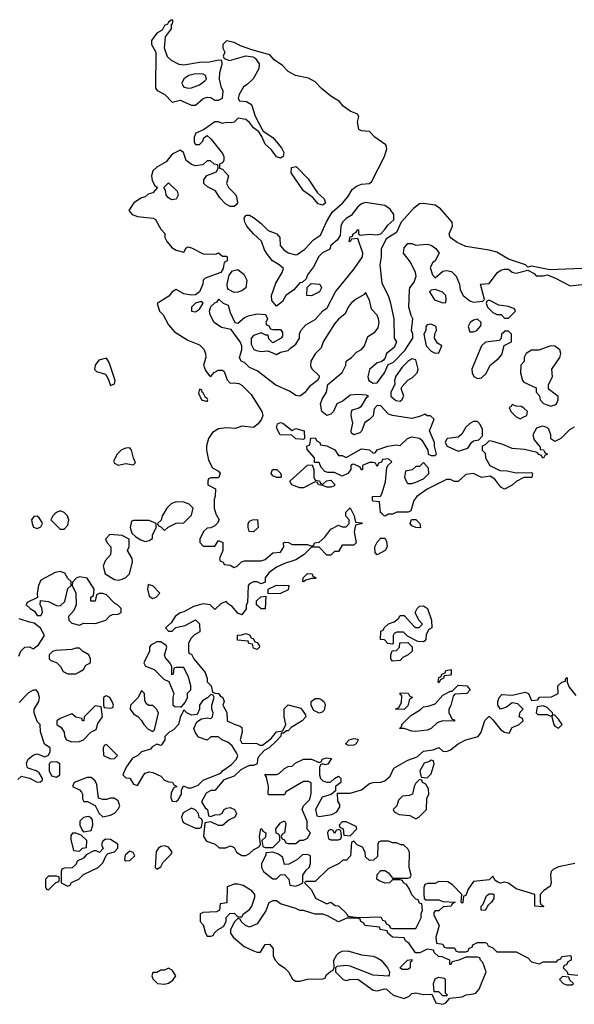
# Model space of a CAD drawing. Header units: inches. Extents: x 2701323 to 2964515, y 494916 to 722124.
# Tile 403 of 656: x 2903160 to 2906031, y 507462 to 512558. Entities that reach past the tile are written whole.
import ezdxf

# ---------------------------------------------------------------- set-up
doc = ezdxf.new("R2010")
doc.units = ezdxf.units.IN
doc.header["$MEASUREMENT"] = 0
doc.layers.add('C9500', color=7, linetype='Continuous')
doc.layers.add('C9501', color=7, linetype='Continuous')

msp = doc.modelspace()

# ---------------------------------------------------------------- linework, layer by layer
at = {"layer": 'C9500', "color": 2, "elevation": 2}
for points in [[(2903250, 509988), (2903232.7, 509987.3), (2903222, 509970), (2903224.7, 509950), (2903232, 509932), (2903250, 509924.7), (2903270, 509934), (2903278, 509950), (2903276.4, 509956.4), (2903260.4, 509980.4)], [(2903830, 509966), (2903750, 509966), (2903738, 509962), (2903732, 509930), (2903741, 509901), (2903761, 509881), (2903786.8, 509866.8), (2903810, 509858), (2903830, 509862), (2903847.3, 509872.7), (2903848, 509890), (2903866, 509930), (2903866, 509950)], [(2904370, 509908), (2904348.7, 509908.7), (2904342, 509930), (2904342, 509950), (2904350, 509962), (2904366, 509970), (2904391.2, 509971.2), (2904394, 509930)], [(2905230, 509928.7), (2905210, 509929), (2905190, 509938), (2905182, 509950), (2905188.7, 509971.3), (2905210, 509972), (2905231.2, 509951.2), (2905234, 509930)], [(2903626.8, 509893.2), (2903604.7, 509870), (2903612, 509850), (2903632, 509830), (2903632, 509810), (2903630.9, 509789.1), (2903602, 509758), (2903592, 509730), (2903602, 509690), (2903650, 509661), (2903670, 509658), (2903690, 509662), (2903710, 509671.3), (2903728.7, 509690), (2903744, 509750), (2903742, 509770), (2903718, 509810), (2903726, 509830), (2903726, 509870), (2903690, 509888)], [(2905010, 509788), (2905000.4, 509800.4), (2904998, 509830), (2905010, 509854), (2905030, 509874), (2905050, 509874), (2905059.6, 509859.6), (2905062, 509830), (2905052, 509810)], [(2903370, 509702), (2903343.6, 509696.4), (2903270, 509658), (2903258, 509630), (2903251.3, 509590), (2903252.7, 509567.3), (2903198, 509542), (2903194, 509530), (2903214, 509510), (2903236.9, 509496.9), (2903250, 509474), (2903270, 509474), (2903278, 509490), (2903274.6, 509514.6), (2903266, 509530), (2903267.3, 509552.7), (2903310, 509546), (2903350, 509526), (2903370, 509524.7), (2903393.6, 509546.4), (2903410, 509614), (2903426, 509630), (2903426, 509650), (2903410, 509666), (2903393.6, 509693.6)], [(2903470, 509675.3), (2903451.6, 509668.4), (2903432.7, 509647.3), (2903432, 509630), (2903451.3, 509590), (2903452, 509530), (2903439.8, 509500.2), (2903412, 509470), (2903414, 509450), (2903430, 509434), (2903470, 509424.7), (2903490, 509434), (2903552.7, 509432.7), (2903606, 509450), (2903627.3, 509472.7), (2903640.4, 509479.6), (2903670, 509482), (2903686, 509490), (2903686, 509510), (2903666, 509530), (2903650, 509538), (2903610, 509582), (2903590, 509588.7), (2903572, 509588), (2903558, 509582), (2903551.2, 509548.8), (2903528.7, 509548.7), (2903528, 509570), (2903542, 509578), (2903546, 509610), (2903510, 509668)], [(2904630, 509648.7), (2904626, 509650), (2904628, 509670), (2904650, 509692), (2904674, 509690), (2904678, 509678), (2904694, 509670), (2904690, 509666), (2904670, 509666), (2904642, 509658)], [(2903825.4, 509634.6), (2903822, 509610), (2903830, 509574), (2903850, 509562), (2903866, 509570), (2903886, 509590), (2903850, 509628)], [(2904446, 509586), (2904446, 509610), (2904488.8, 509631.2), (2904554, 509630), (2904550, 509608), (2904510, 509588.7)], [(2904410, 509508), (2904386, 509530), (2904386, 509550), (2904408.4, 509571.6), (2904434, 509574), (2904430, 509508.7)], [(2905250, 509338), (2905220.4, 509340.4), (2905167.3, 509367.3), (2905147.3, 509387.3), (2905112.7, 509387.3), (2905098, 509382), (2905094, 509370), (2905094, 509330), (2905090, 509326), (2905066, 509330), (2905048, 509348), (2905028, 509350), (2905030, 509394), (2905042, 509398), (2905046, 509410), (2905069.1, 509430.9), (2905098, 509442), (2905120.4, 509459.6), (2905130, 509474), (2905150, 509474), (2905199.6, 509419.6), (2905210, 509412), (2905227.3, 509412.7), (2905246, 509430), (2905226, 509450), (2905208, 509490), (2905218, 509510), (2905230, 509522), (2905250, 509524.7), (2905271.3, 509510), (2905292, 509450), (2905294, 509410), (2905278, 509402), (2905263.6, 509376.4), (2905262, 509350), (2905256.9, 509343.1)], [(2904390, 509298), (2904370, 509306), (2904366, 509326), (2904346, 509330), (2904342, 509342), (2904287.3, 509347.3), (2904287.3, 509372.7), (2904310, 509374), (2904330, 509382), (2904350, 509374), (2904358, 509358), (2904370, 509354), (2904378, 509338), (2904390, 509334), (2904399.6, 509319.6), (2904402, 509310)], [(2903470, 509306), (2903450, 509306), (2903430, 509298), (2903346.4, 509293.6), (2903330, 509288), (2903312, 509270), (2903312, 509250), (2903321, 509241), (2903351, 509231), (2903372, 509210), (2903384.7, 509184.7), (2903410, 509172), (2903450, 509172), (2903470, 509182), (2903490, 509194), (2903503.1, 509216.9), (2903526, 509230), (2903526, 509250), (2903518, 509270), (2903486, 509290)], [(2903890, 509338), (2903870, 509338), (2903839.6, 509320.4), (2903832, 509310), (2903832, 509290), (2903802, 509230), (2903811.6, 509211.6), (2903855.3, 509195.3), (2903905.4, 509145.4), (2903932.7, 509132.7), (2903958, 509070), (2903952, 509050), (2903952.7, 509012.7), (2903963.6, 509003.6), (2903990, 509002), (2903998, 509002), (2904016.4, 509023.6), (2904028, 509050), (2904028.4, 509071.6), (2904046, 509090), (2904046, 509110), (2904034.6, 509154.6), (2904010, 509206), (2903970, 509206), (2903958, 509202), (2903954, 509170), (2903947.3, 509167.3), (2903948, 509210), (2903938, 509230), (2903914.6, 509254.6), (2903908.8, 509268.8), (2903922, 509310), (2903919, 509319)], [(2905090, 509238), (2905082, 509250), (2905082, 509270), (2905088.7, 509291.3), (2905110, 509294), (2905126, 509310), (2905127.3, 509332.7), (2905170, 509334), (2905192, 509312), (2905191.3, 509290), (2905171.3, 509270), (2905142.8, 509257.2), (2905130, 509242)], [(2905330, 509126), (2905326, 509130), (2905330, 509154), (2905342, 509158), (2905346, 509170), (2905362, 509178), (2905366, 509190), (2905394, 509194), (2905394, 509170), (2905390, 509166), (2905358, 509162), (2905354, 509150), (2905338, 509142)], [(2905410, 508928), (2905350, 508929), (2905335.3, 508924.7), (2905321, 508919), (2905290, 508889), (2905270, 508881.2), (2905210, 508874), (2905190, 508875.3), (2905150, 508888.7), (2905126, 508890), (2905138, 508902), (2905138, 508910), (2905184, 508956), (2905233.6, 508986.4), (2905250, 509002), (2905274.6, 509005.4), (2905310, 509018), (2905350, 509062), (2905390, 509082), (2905398, 509082), (2905430, 509114), (2905474, 509110), (2905492, 509090), (2905474, 509070), (2905412.7, 509067.3), (2905403.6, 509056.4), (2905391.3, 509008.7), (2905382, 508990), (2905382, 508970), (2905398, 508938), (2905410, 508934)], [(2903610, 509058), (2903603.6, 509056.4), (2903594, 509050), (2903594, 509010), (2903598, 508998), (2903630, 508994), (2903642, 508998), (2903646, 509010), (2903638, 509030), (2903626, 509050)], [(2904150, 509066), (2904132, 509048), (2904106.8, 509033.2), (2904091.3, 509010), (2904091.2, 508988.8), (2904078, 508962), (2904050, 508958), (2904026, 508970), (2904010, 508986), (2903990, 508946), (2903982, 508910), (2903956.9, 508883.1), (2903931.6, 508868.4), (2903912, 508848), (2903911.3, 508830), (2903894.8, 508805.2), (2903890, 508802), (2903870, 508808), (2903845.4, 508794.6), (2903838, 508782), (2903791.2, 508768.8), (2903772, 508750), (2903744.7, 508735.3), (2903711.3, 508690), (2903694, 508650), (2903710, 508634), (2903730, 508632), (2903750, 508602), (2903770, 508594), (2903802, 508650), (2903810, 508658), (2903830, 508664.7), (2903850, 508661), (2903890, 508642), (2903910, 508622), (2903932.7, 508612.7), (2903951.6, 508611.6), (2903958, 508598), (2903974, 508590), (2903958, 508582), (2903943.6, 508556.4), (2903942, 508530), (2903950, 508514), (2903970, 508512), (2903980.4, 508519.6), (2903998, 508550), (2903998, 508570), (2904008, 508592), (2904030, 508582), (2904050, 508582), (2904083.1, 508596.9), (2904110, 508622), (2904202, 508658), (2904209.3, 508670.7), (2904256, 508704), (2904282, 508730), (2904288.7, 508750), (2904283.1, 508763.1), (2904260.4, 508800.4), (2904238, 508818), (2904206, 508830), (2904190, 508846), (2904150, 508846), (2904130, 508828.7), (2904085.2, 508845.2), (2904068.7, 508870), (2904062, 508890), (2904076.4, 508923.6), (2904100.4, 508939.6), (2904130, 508944.7), (2904150, 508942), (2904158, 508950), (2904162, 508970), (2904155.3, 508990), (2904155.3, 509010), (2904166, 509050), (2904162, 509062)], [(2903790, 509086), (2903774, 509050), (2903734, 509010), (2903732, 508990), (2903750, 508964.7), (2903771.3, 508951.3), (2903791.2, 508931.2), (2903802, 508910), (2903825.4, 508885.4), (2903850, 508874), (2903858, 508882), (2903878, 508970), (2903868, 508990), (2903850, 509008), (2903828.8, 509008.8), (2903816.4, 509016.4), (2903807.3, 509032.7), (2903806, 509070)], [(2904710, 508969.2), (2904682, 508982), (2904668.4, 509008.4), (2904668.7, 509030), (2904690, 509044.7), (2904710, 509044.7), (2904719.8, 509039.8), (2904734, 509030), (2904739.6, 509019.6), (2904742, 509010), (2904735.3, 508984.7), (2904725.4, 508974.6)], [(2905150, 508988), (2905106, 508990), (2905122, 508998), (2905136.4, 509023.6), (2905138, 509058), (2905130, 509066), (2905130, 509074), (2905171.6, 509071.6), (2905178, 509058), (2905194, 509050), (2905178, 509042), (2905170, 509006)], [(2903550, 509006), (2903494, 508950), (2903491.6, 508928.4), (2903486, 508930), (2903482, 508942), (2903450, 508948), (2903430, 508966), (2903370, 508942), (2903352, 508930), (2903352, 508910), (2903374.8, 508894.8), (2903390.9, 508870.9), (2903392, 508850), (2903402, 508830), (2903430, 508821), (2903470, 508822.8), (2903490, 508831.3), (2903528.7, 508871.3), (2903555.3, 508884.7), (2903564, 508916), (2903588, 508950), (2903582, 509002)], [(2905870, 509006), (2905838, 509002), (2905834, 508970), (2905842, 508962), (2905890, 508962), (2905910, 508954), (2905918, 508958), (2905914, 508950), (2905924.7, 508910), (2905930, 508902), (2905950, 508892), (2905968, 508910), (2905950, 508938), (2905930, 508958), (2905920.4, 508960.4), (2905918, 508970), (2905890, 508998)], [(2904862, 508802), (2904846, 508810), (2904866, 508830), (2904890, 508838), (2904910, 508834), (2904912, 508830), (2904902, 508810), (2904890, 508804)], [(2903610, 508806), (2903598, 508802), (2903592.7, 508787.3), (2903594, 508750), (2903630, 508732), (2903650, 508734), (2903666, 508750)], [(2903323.6, 508716.4), (2903312.7, 508707.3), (2903312, 508670), (2903324.7, 508644.7), (2903350, 508638), (2903368, 508650), (2903367.3, 508707.3), (2903354.6, 508714.6)], [(2905290, 508726), (2905282, 508718), (2905254, 508710), (2905232, 508670), (2905238, 508638), (2905270, 508634), (2905290, 508654), (2905306, 508706), (2905302, 508722)], [(2903530, 508635.3), (2903510, 508635.3), (2903442, 508610), (2903434, 508590), (2903470, 508572), (2903479.8, 508559.8), (2903484.7, 508550), (2903485.4, 508525.4), (2903492, 508512), (2903511.2, 508511.2), (2903551.3, 508491.3), (2903572, 508450), (2903590, 508432), (2903630, 508441), (2903650, 508451.3), (2903670, 508472), (2903679, 508490), (2903670, 508515.3), (2903648.8, 508528.8), (2903630, 508529), (2903610, 508522), (2903590, 508522), (2903568.7, 508528.7), (2903559.3, 508599.3), (2903550, 508618)], [(2905230, 508626), (2905210, 508606), (2905202, 508590), (2905194, 508550), (2905176.9, 508543.1), (2905141, 508539), (2905121, 508519), (2905111.6, 508488.4), (2905094, 508470), (2905098, 508458), (2905123.6, 508443.6), (2905179.6, 508439.6), (2905210, 508422), (2905226, 508430), (2905266, 508470), (2905267.3, 508527.3), (2905278, 508550), (2905276.4, 508576.4), (2905262, 508602), (2905246, 508610), (2905242, 508622)], [(2903514.6, 508434.6), (2903490, 508428.7), (2903471.3, 508410), (2903472, 508390), (2903483.6, 508363.6), (2903490, 508354), (2903530, 508362), (2903538, 508390), (2903536.4, 508416.4), (2903528.4, 508428.4)], [(2904050, 508478), (2904007.1, 508452.9), (2903998, 508430), (2904002, 508410), (2904010, 508402), (2904070, 508374), (2904090, 508374), (2904102, 508378), (2904106, 508410), (2904102, 508422), (2904088.4, 508428.4), (2904086, 508450), (2904068.4, 508468.4)], [(2904850, 508406), (2904830, 508406), (2904814, 508390), (2904818, 508378), (2904834, 508370), (2904838, 508338), (2904870, 508334), (2904906, 508370), (2904902, 508382)], [(2903450, 508348), (2903432.7, 508347.3), (2903424.7, 508335.3), (2903425.4, 508314.6), (2903438, 508258), (2903470, 508254), (2903486, 508270), (2903506, 508274), (2903508, 508310), (2903478, 508338)], [(2904810, 508366), (2904798, 508362), (2904790, 508346), (2904782, 508362), (2904770, 508366), (2904758, 508362), (2904754, 508350), (2904758, 508318), (2904770, 508314), (2904810, 508314), (2904822, 508318), (2904826, 508330), (2904822, 508362)], [(2903603.6, 508316.4), (2903590, 508306), (2903585.4, 508294.6), (2903584.7, 508284.7), (2903592, 508268), (2903572.7, 508247.3), (2903556.4, 508256.4), (2903543.6, 508256.4), (2903504.7, 508235.3), (2903490, 508218), (2903458, 508202), (2903452.7, 508187.3), (2903431.6, 508168.4), (2903392.7, 508167.3), (2903378, 508162), (2903374, 508150), (2903374, 508090), (2903410, 508074), (2903422, 508078), (2903428.4, 508091.6), (2903466, 508110), (2903490, 508134), (2903566, 508170), (2903590, 508194), (2903607.3, 508232.7), (2903618, 508242), (2903650, 508252), (2903668, 508270), (2903668, 508290), (2903630, 508315.3)], [(2903910, 508282), (2903890, 508279), (2903878, 508270), (2903867.1, 508252.9), (2903862, 508170), (2903870, 508162), (2903890, 508174), (2903903.1, 508196.9), (2903943.1, 508236.9), (2903948.7, 508250), (2903930, 508275.3)], [(2905070, 508306), (2905030, 508306), (2905018, 508302), (2905014, 508290), (2905012.7, 508227.3), (2904991.6, 508208.4), (2904970, 508206), (2904950, 508226), (2904948, 508250), (2904934.6, 508274.6), (2904907.3, 508287.3), (2904890, 508306), (2904878, 508302), (2904872, 508230), (2904851.2, 508208.8), (2904832.7, 508207.3), (2904814, 508190), (2904756, 508164), (2904690, 508098), (2904642, 508098), (2904634, 508090), (2904670, 508054), (2904691.6, 508011.6), (2904750, 507982), (2904771.2, 507991.2), (2904792.7, 507972.7), (2904810, 507972), (2904854, 507930), (2904858, 507918), (2904911.6, 507911.6), (2905030, 507914), (2905038, 507898), (2905050, 507894), (2905058, 507878), (2905074, 507870), (2905078, 507858), (2905090, 507854), (2905210, 507854), (2905238, 507910), (2905238, 507930), (2905246, 507950), (2905242, 507982), (2905230, 507986), (2905222, 508002), (2905210, 508006), (2905190, 508028), (2905178, 508058), (2905162, 508082), (2905146, 508090), (2905142, 508102), (2905130, 508106), (2905090, 508106), (2905074, 508090), (2905050, 508088.7), (2905020.2, 508100.2), (2905008, 508110), (2905010, 508134), (2905030, 508154), (2905050, 508154), (2905070, 508142), (2905090, 508114), (2905170, 508114), (2905182, 508118), (2905186, 508130), (2905175.3, 508170), (2905178, 508250), (2905170, 508266), (2905147.3, 508287.3), (2905132.7, 508287.3), (2905110, 508298), (2905090, 508298)], [(2903730, 508255.3), (2903706, 508234), (2903702, 508210), (2903710, 508204.7), (2903730, 508206), (2903755.3, 508230), (2903748, 508248)], [(2904470, 508248.7), (2904434, 508246), (2904434, 508234), (2904411.3, 508190), (2904411.3, 508170), (2904422, 508150), (2904470, 508112), (2904490, 508112), (2904510, 508132), (2904530, 508134), (2904554, 508110), (2904558, 508078), (2904590, 508074), (2904610, 508082), (2904626, 508090), (2904626, 508130), (2904643.1, 508156.9), (2904658, 508170), (2904666, 508190), (2904666, 508230), (2904650, 508238), (2904623.6, 508236.4), (2904594, 508210), (2904552.7, 508187.3), (2904530, 508186), (2904522, 508222), (2904499, 508239)], [(2903350, 508126), (2903310, 508126), (2903294, 508110), (2903294, 508070), (2903298, 508058), (2903310, 508054), (2903347.3, 508092.7), (2903362, 508098), (2903366, 508110), (2903362, 508122)], [(2904290, 508084), (2904270, 508084), (2904234, 508070), (2904232.7, 507987.3), (2904198, 507982), (2904194, 507950), (2904179.6, 507940.4), (2904110, 507938), (2904094, 507930), (2904094, 507890), (2904110, 507874), (2904122, 507830), (2904130, 507814), (2904150, 507814), (2904162, 507818), (2904166, 507830), (2904188, 507850), (2904215.3, 507864.7), (2904228, 507890), (2904228, 507912), (2904247.3, 507932.7), (2904270, 507934), (2904290, 507914), (2904310, 507914), (2904318, 507930), (2904350, 507952), (2904362, 507970), (2904376.4, 508016.4), (2904378, 508030), (2904362, 508050), (2904316.5, 508076.5)], [(2905570, 507948), (2905548, 507950), (2905548.7, 507970), (2905559, 507981), (2905576.4, 508023.6), (2905590, 508034), (2905610, 508034), (2905614, 508030), (2905614, 508010), (2905602, 507990), (2905584.7, 507975.3)], [(2904490, 507998), (2904470, 507998), (2904450, 507988), (2904434.4, 507945.6), (2904390, 507878), (2904350, 507862), (2904329.1, 507869.1), (2904306, 507890), (2904302, 507902), (2904290, 507906), (2904271.6, 507888.4), (2904251.3, 507850), (2904251.3, 507830), (2904264.7, 507810), (2904322, 507762), (2904370, 507738), (2904390, 507732), (2904407.3, 507732.7), (2904430, 507772), (2904452.7, 507772.7), (2904471.6, 507751.6), (2904472.7, 507712.7), (2904482, 507690), (2904502, 507670), (2904530.8, 507650.8), (2904550.8, 507630.8), (2904571.6, 507591.6), (2904590, 507582), (2904610, 507582), (2904650, 507592), (2904730, 507594), (2904742, 507598), (2904747.3, 507612.7), (2904770, 507634), (2904782, 507638), (2904788, 507652), (2904786, 507690), (2904802, 507718), (2904811.9, 507728.1), (2904830, 507736.3), (2904858, 507738), (2904930, 507718.8), (2904990, 507710.8), (2905010, 507702.8), (2905030.5, 507690.5), (2905064.7, 507650), (2905074, 507630), (2905072.7, 507612.7), (2905070, 507608), (2904990, 507612.7), (2904870, 507659.3), (2904850, 507662.7), (2904802, 507658), (2904794, 507650), (2904794, 507630), (2904834, 507590), (2904850, 507584.7), (2904869, 507591), (2904910, 507592), (2904990, 507536), (2905010, 507531.3), (2905050, 507542), (2905059.6, 507539.6), (2905094, 507510), (2905150, 507492), (2905175.3, 507504.7), (2905190, 507518), (2905210, 507522), (2905250, 507512), (2905294, 507514), (2905314, 507470), (2905350, 507462), (2905366, 507470), (2905386, 507494), (2905450, 507501), (2905470.9, 507510.9), (2905510, 507516), (2905520.4, 507519.6), (2905539.3, 507540.7), (2905575.3, 507630), (2905558, 507678), (2905546, 507690), (2905542, 507702), (2905530, 507706), (2905470, 507706), (2905434, 507690), (2905398, 507682), (2905390, 507666), (2905386, 507670), (2905386, 507690), (2905347.3, 507707.3), (2905328.7, 507708.7), (2905306, 507730), (2905302, 507742), (2905270, 507748), (2905231.2, 507728.8), (2905208.4, 507728.4), (2905176.5, 507776.5), (2905158, 507790), (2905150, 507806), (2905090, 507808.7), (2905066, 507830), (2905062, 507842), (2905026, 507850), (2905022, 507862), (2904946, 507870), (2904942, 507882), (2904926, 507890), (2904922, 507902), (2904907.3, 507907.3), (2904852.7, 507907.3), (2904810, 507889), (2904750, 507922), (2904728.4, 507928.4), (2904690, 507928.7), (2904630, 507948), (2904610, 507948), (2904590, 507958), (2904510, 507982)], [(2905142, 507642), (2905128, 507650), (2905168, 507690), (2905190, 507694), (2905190, 507686), (2905182, 507678), (2905182, 507650), (2905170, 507642)], [(2903930, 507648.7), (2903910, 507638), (2903890, 507638), (2903870, 507626), (2903850, 507626), (2903844.7, 507610), (2903850, 507594), (2903874, 507570), (2903910, 507566.8), (2903930, 507571), (2903952.5, 507587.5), (2903968, 507610), (2903950, 507638)], [(2905350, 507506), (2905330, 507526), (2905306, 507526), (2905302, 507570), (2905310, 507594), (2905330, 507602), (2905358, 507598), (2905362, 507590), (2905362, 507522), (2905374, 507510), (2905370, 507506)], [(2905970, 507606), (2905954, 507590), (2905974, 507570), (2905990, 507562), (2906010, 507562), (2906018, 507562), (2906026, 507570), (2906007.3, 507587.3), (2906002, 507602)]]:
    msp.add_lwpolyline(points, close=True, dxfattribs=at)
for points in [[(2903342, 510000), (2903332, 509990), (2903322, 509970), (2903370, 509922), (2903390, 509922), (2903410, 509942), (2903414, 509970), (2903408, 509990), (2903398, 510000)], [(2903903.8, 510000), (2903898, 509990), (2903891.6, 509968.4), (2903874, 509950), (2903878, 509938), (2903890, 509934), (2903910, 509914), (2903928.4, 509931.6), (2903970, 509952), (2904010, 509954), (2904050, 509994), (2904051.3, 510000)], [(2904886.8, 510000), (2904892, 509990), (2904898, 509958), (2904930, 509954), (2904934, 509950), (2904898, 509942), (2904892, 509908), (2904902, 509850), (2904890, 509838), (2904830, 509838), (2904810, 509806), (2904790, 509806), (2904770, 509786), (2904750, 509786), (2904710, 509828), (2904670, 509828), (2904632, 509790), (2904590, 509762), (2904530, 509744), (2904490, 509724), (2904450, 509695.3), (2904431.3, 509670), (2904430, 509646), (2904410, 509638), (2904390, 509648), (2904370, 509648), (2904350, 509638), (2904342, 509630), (2904339.6, 509540.4), (2904332.7, 509527.3), (2904331.6, 509508.4), (2904310, 509478), (2904290, 509486), (2904260.4, 509520.4), (2904236.4, 509536.4), (2904230, 509546), (2904203.6, 509536.4), (2904170, 509506), (2904146, 509530), (2904110, 509535.3), (2904059.8, 509520.2), (2904010, 509494), (2903990, 509488.7), (2903964.7, 509470), (2903943.6, 509436.4), (2903914, 509410), (2903930, 509394), (2903950, 509394), (2903968, 509412), (2904017.2, 509422.8), (2904070, 509452), (2904091.6, 509431.6), (2904092, 509390), (2904065.4, 509374.6), (2904045.4, 509354.6), (2904034, 509330), (2904034, 509290), (2904038, 509278), (2904050, 509274), (2904062, 509250), (2904119.8, 509179.8), (2904131.3, 509148.7), (2904131.3, 509131.3), (2904152, 509110), (2904158, 509078), (2904172, 509072), (2904190, 509071.3), (2904198, 509058), (2904211.3, 509050), (2904218, 509030), (2904212, 509010), (2904231.6, 508971.6), (2904234, 508930), (2904270, 508911.3), (2904302, 508902), (2904310, 508894), (2904312, 508870), (2904302, 508830), (2904310, 508814), (2904388.4, 508811.6), (2904403.6, 508803.6), (2904416.4, 508803.6), (2904462, 508838), (2904490, 508872), (2904522, 508878), (2904538, 508910), (2904529, 508950), (2904529.3, 508990.7), (2904550, 509011.3), (2904615.3, 508995.3), (2904639.6, 508959.6), (2904642, 508950), (2904622, 508930), (2904564.7, 508895.3), (2904550, 508878), (2904542, 508878), (2904526, 508866), (2904514, 508866), (2904512, 508850), (2904490, 508826), (2904452, 508790), (2904424.7, 508775.3), (2904396.9, 508743.1), (2904391.3, 508730), (2904390, 508706), (2904370, 508698), (2904350, 508698), (2904330, 508688.7), (2904304, 508676), (2904270, 508642), (2904216, 508624), (2904170.6, 508569.4), (2904150, 508568.7), (2904125.4, 508554.6), (2904102, 508510), (2904119.6, 508479.6), (2904132, 508470), (2904138, 508438), (2904150, 508434), (2904170, 508442), (2904196.4, 508443.6), (2904208.4, 508451.6), (2904218, 508470), (2904230, 508478), (2904250, 508481), (2904272, 508470), (2904282, 508450), (2904274, 508430), (2904243.6, 508416.4), (2904210, 508388), (2904190, 508388), (2904150, 508406), (2904118, 508402), (2904112, 508330), (2904127.1, 508307.1), (2904171.6, 508291.6), (2904192.7, 508272.7), (2904227.3, 508272.7), (2904250, 508282), (2904259.6, 508279.6), (2904270, 508274), (2904282, 508250), (2904310, 508232), (2904330, 508232), (2904350, 508242), (2904370, 508262), (2904402, 508278), (2904406, 508290), (2904402, 508330), (2904409, 508371), (2904414, 508370), (2904418, 508358), (2904434, 508350), (2904432.7, 508327.3), (2904414, 508310), (2904418, 508278), (2904430, 508274), (2904470, 508274), (2904506, 508310), (2904506, 508330), (2904502, 508342), (2904487.3, 508347.3), (2904486, 508370), (2904510, 508402), (2904530, 508411.3), (2904538, 508398), (2904531.3, 508348.7), (2904518, 508342), (2904514, 508330), (2904518, 508318), (2904530, 508314), (2904538, 508298), (2904550, 508294), (2904590, 508294), (2904610, 508312), (2904630, 508312), (2904650, 508322), (2904666, 508350), (2904648.8, 508368.8), (2904648.7, 508410), (2904622, 508470), (2904628.7, 508490), (2904660.4, 508519.6), (2904664, 508530), (2904668.8, 508551.2), (2904668, 508608), (2904654.6, 508614.6), (2904630, 508615.3), (2904538, 508562), (2904530, 508546), (2904450, 508546), (2904446, 508550), (2904448, 508590), (2904438, 508638), (2904428.4, 508651.6), (2904489.2, 508650.8), (2904504, 508656), (2904530, 508682), (2904550, 508692), (2904570, 508694), (2904586, 508710), (2904628.7, 508731.3), (2904670.7, 508730.7), (2904710, 508714), (2904722, 508718), (2904726, 508730), (2904750, 508738), (2904774, 508734), (2904755.3, 508704.7), (2904742, 508702), (2904730, 508706), (2904718, 508702), (2904712.7, 508687.3), (2904711.3, 508650), (2904718, 508630), (2904730, 508618), (2904750, 508611.3), (2904768.4, 508611.6), (2904788.8, 508631.2), (2904810, 508642), (2904822, 508630), (2904822, 508610), (2904794, 508590), (2904794, 508566), (2904772, 508548), (2904725.4, 508534.6), (2904692, 508470), (2904698, 508438), (2904710, 508434), (2904776.4, 508443.6), (2904802, 508458), (2904816.4, 508483.6), (2904816.4, 508496.4), (2904807.3, 508512.7), (2904806, 508554), (2904870, 508554), (2904930, 508572), (2904970, 508604.7), (2904990, 508610.8), (2905030, 508611.3), (2905050, 508618), (2905078, 508642), (2905096.4, 508683.6), (2905170, 508726), (2905218, 508742), (2905250, 508772), (2905300.4, 508779.6), (2905330, 508791.3), (2905350, 508772), (2905370, 508771), (2905390, 508778.8), (2905429.6, 508810.4), (2905469.6, 508830.4), (2905532.7, 508847.3), (2905549, 508870), (2905568.4, 508931.6), (2905588.4, 508951.6), (2905591.6, 508951.6), (2905610, 508934), (2905650, 508882.8), (2905670, 508871), (2905694, 508866), (2905710, 508894), (2905746, 508910), (2905766, 508930), (2905762, 508942), (2905746, 508950), (2905750, 508974), (2905766, 508990), (2905738, 509018), (2905710, 509022), (2905679.8, 509000.2), (2905648.7, 508988.7), (2905635.3, 509010), (2905635.3, 509030), (2905642, 509050), (2905655.3, 509064.7), (2905710, 509062), (2905776.9, 509076.9), (2905794, 509070), (2905810, 509034), (2905842, 509038), (2905850, 509052), (2905912.7, 509052.7), (2905948, 509070), (2905946, 509110), (2905966, 509130), (2905986, 509134), (2905986, 509146), (2905994, 509154), (2905994, 509130), (2906003.6, 509103.6), (2906039.6, 509059.6)], [(2904175.8, 510000), (2904176.9, 509996.9), (2904192, 509970), (2904182, 509950), (2904170, 509938), (2904150, 509928), (2904130, 509926), (2904111.6, 509908.4), (2904092, 509870), (2904092.7, 509852.7), (2904110, 509834), (2904170, 509834), (2904190, 509862), (2904211.3, 509851.3), (2904212, 509810), (2904194, 509770), (2904198, 509758), (2904214, 509750), (2904218, 509738), (2904250, 509734), (2904270, 509722), (2904286, 509730), (2904308.4, 509751.6), (2904323.1, 509756.9), (2904410, 509758), (2904430, 509764.7), (2904470, 509798), (2904510, 509802), (2904528, 509830), (2904526, 509850), (2904530, 509854), (2904551.6, 509851.6), (2904570, 509842), (2904650, 509842), (2904670, 509834), (2904682, 509838), (2904686, 509850), (2904710, 509854), (2904740.4, 509879.6), (2904770, 509922), (2904810, 509942), (2904830, 509934), (2904850, 509934), (2904866, 509950), (2904866, 509970), (2904848.7, 509988.7), (2904848.8, 510000)], [(2905094.1, 510000), (2905090, 509998), (2905070, 509998), (2905051.6, 509988.4), (2905046, 509990), (2905036, 510000)], [(2903155.3, 509264.7), (2903166, 509290), (2903186, 509310), (2903210, 509312), (2903230, 509302), (2903257.2, 509322.8), (2903273.6, 509346.4), (2903288, 509370), (2903268.4, 509408.4), (2903235.3, 509435.3), (2903210, 509439), (2903156.5, 509456.5)], [(2903150, 508624.7), (2903170, 508642), (2903210, 508632), (2903250, 508612), (2903267.3, 508612.7), (2903278, 508622), (2903278, 508630), (2903260.4, 508660.4), (2903246, 508670), (2903204, 508684), (2903198, 508690), (2903195.3, 508710), (2903204, 508730), (2903230, 508751.3), (2903250, 508758), (2903290, 508742), (2903308.4, 508751.6), (2903318, 508770), (2903318, 508790), (2903289, 508809), (2903267.3, 508872.7), (2903266, 508910), (2903250, 508926), (2903235.3, 508970), (2903235.3, 508990), (2903259, 509030), (2903262, 509050), (2903256.4, 509076.4), (2903247.3, 509087.3), (2903230, 509088), (2903205.4, 509074.6), (2903156.8, 509023.2)], [(2906034, 508190), (2905950, 508174), (2905920.7, 508159.3), (2905911.3, 508150), (2905907.1, 508132.9), (2905911, 508090), (2905906.4, 508073.6), (2905872, 508050), (2905854, 508030), (2905854, 507990), (2905858, 507978), (2905874, 507970), (2905870, 507966), (2905826, 507970), (2905826, 508030), (2905730, 508059), (2905690, 508089.2), (2905670, 508094), (2905648.7, 508088.7), (2905634.6, 508094.6), (2905622, 508102), (2905610, 508126), (2905590, 508106), (2905510, 508098), (2905482, 508058), (2905470, 508026), (2905458, 508022), (2905454, 507990), (2905450, 507986), (2905446, 507990), (2905448, 508030), (2905400.4, 508080.4), (2905376.4, 508096.4), (2905330, 508098), (2905310, 508088), (2905272.7, 508087.3), (2905258, 508082), (2905252.7, 508067.3), (2905252.7, 508032.7), (2905254, 508010), (2905262, 508002), (2905330, 508002), (2905350, 507994), (2905414, 507990), (2905398, 507982), (2905394, 507970), (2905352.7, 507967.3), (2905330, 507946), (2905310, 507946), (2905303.6, 507936.4), (2905303.6, 507923.6), (2905331.3, 507870), (2905314, 507810), (2905318, 507778), (2905350, 507774), (2905358, 507758), (2905370, 507754), (2905410, 507754), (2905418, 507738), (2905430, 507734), (2905470, 507734), (2905482, 507738), (2905487.3, 507752.7), (2905502, 507758), (2905506, 507770), (2905530, 507782), (2905570, 507782), (2905578, 507778), (2905585.4, 507765.4), (2905610, 507754), (2905630, 507734), (2905730, 507734), (2905790, 507702), (2905810, 507682), (2905850, 507672), (2905870, 507682), (2905938, 507682), (2905947.3, 507692.7), (2905962, 507698), (2905966, 507710), (2906010, 507714), (2906014, 507710), (2906014, 507690), (2905998, 507682), (2905990, 507666), (2905978, 507662), (2905974, 507650), (2905994, 507630), (2905998, 507618), (2906050, 507612)]]:
    msp.add_lwpolyline(points, dxfattribs=at)
at = {"layer": 'C9501', "color": 2}
for points, elevation in [([(2903950, 512558), (2903943.6, 512556.4), (2903930, 512546), (2903924.7, 512535.3), (2903910, 512528), (2903896.8, 512503.2), (2903870, 512489), (2903843, 512450), (2903843, 512430), (2903864, 512390), (2903863.6, 512203.6), (2903871.6, 512191.6), (2903912, 512170), (2903950, 512132), (2903990, 512140.7), (2904050, 512114.8), (2904070, 512116), (2904109, 512150), (2904130, 512156.3), (2904150, 512154.8), (2904170, 512142), (2904181, 512141), (2904190, 512141), (2904209, 512151), (2904213.2, 512190), (2904205.1, 512205.1), (2904194, 512250), (2904195.9, 512284.1), (2904208.4, 512328.4), (2904206, 512346), (2904190, 512348), (2904142, 512338), (2904090, 512337), (2904010, 512323), (2903985.6, 512325.6), (2903946.3, 512346.3), (2903926, 512366), (2903909, 512410), (2903915.3, 512470), (2903946, 512510), (2903946, 512534), (2903950, 512534), (2903954, 512550)], 2), ([(2904070, 512278.3), (2904036, 512270), (2904010, 512252.3), (2903999.3, 512230), (2904008, 512210), (2904030, 512203.7), (2904050, 512205.3), (2904090, 512220.4), (2904119.1, 512240.9), (2904127, 512250), (2904122, 512270), (2904110, 512276.9)], 6), ([(2904730, 511597.2), (2904704.7, 511604.7), (2904677.7, 511637.7), (2904630, 511672), (2904565.2, 511765.2), (2904567.3, 511792.7), (2904590, 511797.8), (2904595.1, 511795.1), (2904653.6, 511733.6), (2904702.3, 511662.3), (2904736.3, 511630), (2904742.8, 511610)], 2), ([(2903945.6, 511625.6), (2903930, 511635.3), (2903919, 511650), (2903915.3, 511675.3), (2903906, 511690), (2903930, 511714), (2903976, 511670), (2903981, 511650), (2903970, 511628.7)], 2), ([(2904270, 511146), (2904241.2, 511161.2), (2904235.3, 511170), (2904234, 511190), (2904244, 511236), (2904262, 511258), (2904290, 511264.7), (2904321, 511241), (2904336, 511210), (2904331, 511170), (2904310, 511155.3), (2904290, 511148)], 2), ([(2904670, 511128.7), (2904646, 511130), (2904647.3, 511172.7), (2904668, 511192), (2904714, 511190), (2904722, 511170), (2904712, 511150)], 2), ([(2905310, 511162), (2905290, 511158), (2905282, 511150), (2905307.5, 511107.5), (2905350, 511092), (2905366, 511094), (2905368, 511110), (2905366, 511130), (2905348.4, 511148.4)], 2), ([(2904098.8, 511098.8), (2904069.5, 511090.5), (2904048.8, 511070), (2904049, 511049), (2904070, 511046.3), (2904090, 511060.3), (2904109.4, 511090)], 6), ([(2905590, 511106), (2905578, 511102), (2905574, 511090), (2905582, 511070), (2905610, 511042), (2905630, 511032), (2905651.6, 511031.6), (2905670, 511014), (2905690, 511014), (2905726, 511050), (2905722, 511062), (2905690, 511074), (2905640.4, 511080.4)], 2), ([(2905290, 510982), (2905270, 510978), (2905262, 510970), (2905262, 510950), (2905252, 510930), (2905264.7, 510870), (2905290, 510842), (2905310, 510832), (2905330, 510834), (2905346, 510870), (2905323.1, 510883.1), (2905308, 510910), (2905308.4, 510931.6), (2905318, 510950), (2905315.3, 510970)], 2), ([(2905530, 511008), (2905510, 511002), (2905492, 510990), (2905481, 510970), (2905490, 510942), (2905510, 510942), (2905526, 510950), (2905547.3, 510972.7), (2905548, 510990)], 2), ([(2905690, 510946), (2905670, 510946), (2905662, 510938), (2905654, 510930), (2905652.7, 510907.3), (2905642, 510898), (2905570.7, 510889.3), (2905551, 510870), (2905500.7, 510750), (2905502.8, 510730), (2905510.9, 510710.9), (2905530, 510701), (2905550, 510704.7), (2905574, 510726), (2905595.3, 510770), (2905637.5, 510802.5), (2905655.1, 510824.9), (2905668, 510872), (2905706, 510890), (2905706, 510930)], 2), ([(2905910, 510869.2), (2905847.3, 510847.3), (2905810, 510848), (2905782, 510830), (2905772, 510810), (2905771.6, 510788.4), (2905754, 510770), (2905752, 510730), (2905762, 510690), (2905770, 510682), (2905832.7, 510652.7), (2905834, 510630), (2905851.6, 510611.6), (2905854, 510590), (2905871.6, 510571.6), (2905910, 510558), (2905930, 510564.7), (2905938, 510570), (2905948, 510590), (2905947.3, 510607.3), (2905903.1, 510643.1), (2905898, 510650), (2905898, 510670), (2905918, 510710), (2905915.3, 510750), (2905956, 510810), (2905961.2, 510830), (2905955.3, 510850), (2905930, 510869)], 2), ([(2903610, 510806), (2903570, 510795.3), (2903551.3, 510770), (2903547.1, 510747.1), (2903558, 510738), (2903604, 510724), (2903618.8, 510698.8), (2903630, 510664.7), (2903650, 510674), (2903654, 510690), (2903623.1, 510783.1)], 2), ([(2905190, 510802), (2905170, 510788.7), (2905140.7, 510759.3), (2905106.8, 510713.2), (2905101, 510690), (2905102, 510670), (2905081, 510630), (2905081, 510610), (2905106.4, 510586.4), (2905130, 510584), (2905139, 510590), (2905149.2, 510610), (2905135.3, 510650), (2905140.2, 510659.8), (2905170, 510692), (2905193.6, 510706.4), (2905218, 510730), (2905222, 510750), (2905210, 510798)], 2), ([(2904090, 510646), (2904085.4, 510625.4), (2904102, 510590), (2904130, 510582), (2904134, 510590), (2904130, 510598), (2904122, 510602), (2904110, 510626), (2904106, 510626), (2904102, 510642)], 2), ([(2905710, 510566), (2905704.7, 510555.3), (2905694, 510550), (2905702, 510530), (2905730, 510502), (2905750, 510492), (2905770, 510502), (2905786, 510510), (2905788, 510530), (2905770, 510548), (2905756.4, 510556.4), (2905730, 510558)], 2), ([(2904570, 510432), (2904590, 510442), (2904632, 510430), (2904634, 510390), (2904630, 510386), (2904590, 510388), (2904568.4, 510408.4), (2904509.1, 510409.1), (2904490, 510446), (2904494, 510466), (2904510, 510473.4), (2904522, 510470)], 2), ([(2905530, 510478), (2905510, 510478), (2905490, 510468.7), (2905470, 510448.7), (2905447.9, 510412.1), (2905430, 510397.2), (2905374, 510390), (2905370, 510386), (2905362, 510370), (2905372, 510350), (2905430, 510324.7), (2905479, 510341), (2905498, 510370), (2905510, 510378), (2905536.4, 510383.6), (2905556.4, 510403.6), (2905556.4, 510436.4), (2905543.1, 510463.1)], 2), ([(2903730, 510342), (2903710, 510341.2), (2903687.5, 510332.5), (2903664.7, 510310), (2903646.4, 510273.6), (2903650, 510262), (2903670, 510252), (2903710, 510261), (2903750, 510254), (2903758, 510262), (2903758, 510270), (2903748.7, 510288.7), (2903739, 510330)], 2), ([(2905250, 510266), (2905230, 510246), (2905210, 510246), (2905191.6, 510228.4), (2905158, 510222), (2905152, 510190), (2905163.5, 510163.5), (2905170, 510158), (2905190, 510158), (2905210, 510164.7), (2905250, 510182), (2905278, 510210), (2905276.4, 510236.4)], 2), ([(2904510, 510188), (2904490, 510188.7), (2904470, 510198), (2904462, 510210), (2904468, 510230), (2904491.3, 510230), (2904511, 510210), (2904514, 510190)], 2), ([(2904730, 510154), (2904748.4, 510171.6), (2904770, 510174), (2904790, 510154), (2904790, 510146), (2904770, 510138), (2904750, 510138), (2904730, 510148), (2904706, 510150), (2904702, 510162), (2904690, 510166), (2904630, 510135.3), (2904610, 510135.3), (2904568, 510150), (2904558, 510170), (2904650, 510252), (2904674, 510254), (2904682, 510230), (2904682, 510190), (2904690, 510174), (2904711.6, 510171.6), (2904718, 510158)], 2)]:
    msp.add_lwpolyline(points, close=True, dxfattribs=dict(at, elevation=elevation))
at = {"layer": 'C9501', "color": 2, "elevation": 2}
for points in [[(2905036, 510000), (2905028, 510008), (2905022, 510062), (2904990, 510066), (2904986, 510070), (2904986, 510090), (2905027.3, 510092.7), (2905035.3, 510104.7), (2905053.6, 510166.4), (2905060.4, 510239.6), (2905067.3, 510252.7), (2905086, 510270), (2905070, 510286), (2905038, 510282), (2905032.7, 510267.3), (2905018, 510262), (2905010, 510246), (2905002, 510262), (2904990, 510266), (2904970, 510266), (2904950, 510258), (2904934, 510250), (2904934, 510230), (2904930, 510226), (2904922, 510242), (2904890, 510258), (2904883.6, 510256.4), (2904874, 510250), (2904874, 510230), (2904858, 510210), (2904830, 510195.3), (2904790, 510215.3), (2904754.6, 510214.6), (2904740.2, 510220.2), (2904720.2, 510240.2), (2904710, 510266), (2904686, 510266), (2904686, 510290), (2904647.3, 510332.7), (2904646, 510350), (2904662, 510358), (2904667.3, 510392.7), (2904690, 510394), (2904698, 510378), (2904714, 510370), (2904718, 510358), (2904750, 510352), (2904778, 510338), (2904791.2, 510331.2), (2904810, 510302), (2904830, 510302), (2904850, 510292), (2904930, 510337.3), (2904971.2, 510331.2), (2904990, 510314), (2905002, 510318), (2905010, 510332), (2905066, 510350), (2905110, 510358), (2905130, 510354), (2905168, 510390), (2905190, 510398.8), (2905230, 510391.3), (2905242, 510382), (2905272, 510330), (2905274, 510310), (2905290, 510302), (2905310, 510302), (2905318, 510310), (2905308, 510350), (2905308, 510370), (2905282, 510430), (2905306, 510490), (2905287.3, 510507.3), (2905270, 510508), (2905256.4, 510516.4), (2905234.8, 510505.2), (2905190, 510493.2), (2905090, 510509.2), (2905070, 510517.2), (2905030, 510559), (2905010, 510562), (2904995.3, 510544.7), (2904990, 510508), (2904970, 510488), (2904946.4, 510473.6), (2904930, 510428), (2904921, 510419), (2904889.2, 510409.2), (2904878, 510418), (2904875.3, 510430), (2904884, 510470), (2904875.3, 510510), (2904878, 510530), (2904882, 510538), (2904912.9, 510547.1), (2904930, 510558), (2904956.4, 510603.6), (2904966, 510610), (2904955.3, 510615.3), (2904910, 510619), (2904870, 510614), (2904834, 510586), (2904801, 510570), (2904784, 510530), (2904770, 510516), (2904749.5, 510509.5), (2904723.7, 510530), (2904717.2, 510570), (2904725.2, 510594.8), (2904748.7, 510630), (2904755.3, 510670), (2904830, 510732), (2904848.7, 510770), (2904849.2, 510790.8), (2904878, 510810), (2904902.7, 510837.3), (2904930, 510851), (2904945.2, 510870), (2904961.5, 510918.5), (2904999.1, 510940.9), (2905016.3, 510963.7), (2905020.7, 510990), (2905018, 511010), (2905010, 511028.7), (2904980.4, 511060.4), (2904970, 511106), (2904950, 511146), (2904943.6, 511136.4), (2904898, 511110), (2904876, 511090), (2904861, 511070), (2904844.7, 511035.3), (2904810, 511008), (2904790, 510984), (2904731, 510890), (2904721, 510859), (2904690, 510828.7), (2904667.3, 510790), (2904666, 510766), (2904671.6, 510751.6), (2904710, 510714), (2904710, 510706), (2904702, 510690), (2904659.8, 510660.2), (2904634, 510626), (2904610.9, 510609.1), (2904590, 510612.7), (2904556, 510636), (2904485.8, 510665.8), (2904390, 510741.2), (2904350, 510758), (2904323.1, 510783.1), (2904306, 510790), (2904298, 510810), (2904309.3, 510850), (2904309.4, 510870), (2904300.9, 510890), (2904254.8, 510954.8), (2904205.3, 510965.3), (2904166, 510990), (2904145.2, 511030), (2904142.9, 511050), (2904150, 511073), (2904170, 511093.4), (2904182, 511098), (2904191.2, 511111.2), (2904214, 511090), (2904239.8, 511079.8), (2904250, 511042), (2904274, 510990), (2904290, 510987.3), (2904323.2, 511016.8), (2904350, 511027.7), (2904390, 511036), (2904432, 511032), (2904442, 511010), (2904434, 510990), (2904438, 510978), (2904450, 510974), (2904458, 510958), (2904470, 510954), (2904510, 510954), (2904519.6, 510939.6), (2904519.6, 510920.4), (2904514, 510910), (2904470, 510886), (2904450, 510906), (2904446, 510926), (2904434, 510926), (2904410, 510938), (2904370, 510924), (2904358.8, 510910), (2904358, 510878), (2904371.3, 510851.3), (2904385.4, 510845.4), (2904410, 510841), (2904444.7, 510844.7), (2904490, 510826), (2904510, 510838), (2904550, 510846), (2904561.2, 510858.8), (2904590, 510878), (2904608, 510910), (2904608, 510930), (2904615.3, 510950), (2904641.5, 510978.5), (2904690, 511006.8), (2904729.3, 511050.7), (2904752.5, 511067.5), (2904794, 511150), (2904891.5, 511268.5), (2904934, 511330), (2904936, 511350), (2904910, 511426), (2904878, 511422), (2904870, 511408), (2904866, 511410), (2904870, 511434), (2904882, 511438), (2904886, 511450), (2904902, 511458), (2904910, 511472), (2904914, 511470), (2904914, 511450), (2904922, 511442), (2904970, 511447.7), (2905010, 511443.8), (2905028.7, 511450), (2905049.2, 511470), (2905065.3, 511494.7), (2905097.1, 511522.9), (2905097.4, 511550), (2905077.4, 511577.4), (2905050, 511596.9), (2904950, 511612.3), (2904930, 511605.2), (2904910, 511589.2), (2904875.2, 511544.8), (2904850, 511529.2), (2904830.8, 511510), (2904823, 511490), (2904819.1, 511440.9), (2904803.5, 511416.5), (2904771.3, 511390), (2904764.7, 511370), (2904728.2, 511351.8), (2904708.2, 511331.8), (2904681, 511279), (2904650, 511238), (2904643.6, 511216.4), (2904622, 511198), (2904610, 511195.3), (2904579.9, 511160.1), (2904538, 511130), (2904521, 511099), (2904490, 511075.3), (2904464.5, 511104.5), (2904462.7, 511130), (2904485.4, 511194.6), (2904519.3, 511250), (2904525.2, 511270), (2904504, 511290), (2904469.5, 511309.5), (2904442.8, 511342.8), (2904427.6, 511367.6), (2904411.1, 511411.1), (2904369.7, 511449.7), (2904336.2, 511490), (2904324.7, 511510), (2904322, 511530), (2904330, 511544.9), (2904334.5, 511545.5), (2904350, 511546), (2904370, 511534.4), (2904410, 511503.8), (2904446.4, 511466.4), (2904490.6, 511450), (2904506, 511430), (2904508.6, 511388.6), (2904526.6, 511366.6), (2904550, 511351), (2904590, 511341), (2904596.5, 511343.5), (2904635.3, 511370), (2904681.5, 511418.5), (2904717, 511443), (2904747.8, 511512.2), (2904777.5, 511562.5), (2904831.2, 511608.8), (2904858.6, 511641.4), (2904881, 511679), (2904903.9, 511696.1), (2904930, 511707.3), (2904969, 511711), (2904982, 511718), (2905047.6, 511850), (2905061.2, 511890), (2905059.3, 511899.3), (2905055.3, 511910), (2904999, 511950), (2904970, 511979), (2904930, 511982.7), (2904915.3, 511990), (2904909.2, 512030), (2904916.4, 512056.4), (2904909, 512069), (2904870, 512085.2), (2904835.3, 512110), (2904815.3, 512135.3), (2904770, 512162), (2904722.4, 512202.4), (2904690, 512237.2), (2904654.8, 512254.8), (2904588, 512270), (2904550, 512289.2), (2904520.9, 512320.9), (2904478, 512350), (2904455.6, 512375.6), (2904361.6, 512401.6), (2904302.6, 512422.6), (2904270, 512439.5), (2904231.2, 512448.8), (2904211.3, 512430), (2904211.3, 512410), (2904222, 512390), (2904214, 512370), (2904218, 512358), (2904246.8, 512346.8), (2904330, 512370.7), (2904366.2, 512366.2), (2904379, 512359), (2904400.5, 512330), (2904397.1, 512302.9), (2904368.7, 512251.3), (2904338, 512222), (2904318, 512210), (2904296, 512170), (2904291, 512150), (2904298, 512138), (2904334.9, 512134.9), (2904359.2, 512119.2), (2904378.7, 512058.7), (2904413, 511993), (2904421.1, 511981.1), (2904470, 511948.4), (2904515.6, 511895.6), (2904527.6, 511870), (2904523.7, 511850), (2904510, 511841.4), (2904488.6, 511848.6), (2904464.2, 511884.2), (2904430, 511914.5), (2904413.6, 511953.6), (2904397.2, 511977.2), (2904370, 511998.4), (2904350, 512026.6), (2904330, 512042), (2904291.3, 512048.7), (2904270, 512028), (2904255.3, 512024.7), (2904230, 512026), (2904210, 512021.2), (2904190, 512029), (2904170, 512028.7), (2904111.3, 511988.7), (2904072, 511970), (2904062.8, 511950), (2904064, 511924), (2904070, 511912), (2904090, 511911.3), (2904108.7, 511930), (2904114, 511946), (2904130, 511958), (2904150, 511941), (2904210, 511864.7), (2904217.3, 511850), (2904216, 511830), (2904210, 511818), (2904194, 511810), (2904194, 511790), (2904210, 511784.7), (2904241, 511750), (2904230.6, 511710), (2904241.6, 511690), (2904275.5, 511655.5), (2904282.2, 511642.2), (2904287.4, 511610), (2904279.8, 511600.2), (2904270, 511591.2), (2904250, 511591.3), (2904225.1, 511605.1), (2904195.6, 511635.6), (2904172.9, 511672.9), (2904132.3, 511692.3), (2904114, 511710), (2904114, 511730), (2904128.8, 511751.2), (2904178, 511770), (2904188, 511790), (2904186, 511806), (2904166, 511810), (2904147.3, 511827.3), (2904130, 511828), (2904107.3, 511807.3), (2904070, 511802), (2904049.3, 511809.3), (2904022, 511830), (2904008, 511870), (2903990, 511882), (2903950, 511862), (2903918.5, 511821.5), (2903870, 511795.3), (2903850, 511775.3), (2903842.8, 511750), (2903846, 511726), (2903859.6, 511699.6), (2903874, 511690), (2903850, 511662), (2903824.7, 511655.3), (2903810, 511642), (2903790, 511635.3), (2903751.3, 511610), (2903724.7, 511570), (2903742, 511550), (2903770, 511538.8), (2903850.9, 511530.9), (2903863.6, 511523.6), (2903890, 511474), (2903911.6, 511451.6), (2903912, 511430), (2903922, 511410), (2903950, 511378), (2903970, 511366), (2904010, 511354), (2904022, 511378), (2904030, 511382), (2904050, 511378), (2904110, 511346.8), (2904175.3, 511344.7), (2904190, 511352), (2904210, 511334), (2904230, 511334), (2904234, 511330), (2904234, 511310), (2904218, 511302), (2904214, 511270), (2904202, 511250), (2904119.8, 511220.2), (2904110.5, 511209.5), (2904107.3, 511190), (2904091.3, 511150), (2904070, 511134), (2904050, 511132.7), (2904010, 511139.3), (2903970, 511162), (2903950, 511149), (2903932.2, 511127.8), (2903871, 511089), (2903884, 511050), (2903902.8, 511030), (2903930, 510978), (2903962, 510942), (2904030, 510898.8), (2904090, 510875.5), (2904112.6, 510852.6), (2904121.6, 510830), (2904123, 510810), (2904110.8, 510770), (2904122.5, 510742.5), (2904139.8, 510719.8), (2904150, 510711.3), (2904167.2, 510732.8), (2904190, 510744), (2904210, 510744), (2904218, 510738), (2904233.7, 510693.7), (2904250, 510676), (2904270, 510678.8), (2904294.8, 510674.8), (2904310, 510666), (2904358, 510618), (2904414, 510530), (2904418.8, 510510), (2904411, 510490), (2904393.7, 510466.3), (2904370, 510448), (2904310, 510454), (2904278, 510442), (2904230, 510445.2), (2904190, 510441.2), (2904158, 510422), (2904137.3, 510390), (2904127.5, 510352.5), (2904127.3, 510330), (2904138, 510278), (2904158, 510238), (2904190, 510222), (2904198, 510210), (2904190, 510186), (2904150, 510186), (2904138, 510182), (2904134, 510170), (2904134, 510150), (2904174, 510130), (2904172.7, 510092.7), (2904166, 510074), (2904166, 510030), (2904175.8, 510000)], [(2906070, 511269.6), (2905904, 511264), (2905810, 511282), (2905790, 511278), (2905778, 511290), (2905690, 511318), (2905630, 511355.1), (2905590, 511365.6), (2905470, 511384.7), (2905424.4, 511404.4), (2905387.6, 511430), (2905384, 511450), (2905401.2, 511490), (2905398.9, 511510), (2905338.7, 511578.7), (2905310, 511597.6), (2905250, 511606), (2905230, 511604.4), (2905199.1, 511580.9), (2905135.5, 511510), (2905110, 511457.2), (2905056.4, 511423.6), (2905031.7, 511370), (2905032, 511330), (2905023.6, 511290), (2905033.9, 511193.9), (2905066.7, 511130), (2905077.7, 511097.7), (2905097.1, 511010), (2905098, 510910), (2905111.3, 510890), (2905098, 510862), (2905058, 510830), (2905052, 510808), (2905043.6, 510796.4), (2905032, 510788), (2905010, 510782), (2904970, 510748), (2904962, 510710), (2904967.3, 510690), (2904990, 510676), (2905010, 510678), (2905048.7, 510730), (2905067.3, 510772.7), (2905094.6, 510785.4), (2905154, 510846), (2905195.3, 510910), (2905195.3, 510930), (2905189, 510949), (2905195.3, 511010), (2905186.3, 511026.3), (2905174, 511070), (2905178, 511158), (2905179, 511170), (2905201.2, 511198.8), (2905213.2, 511230), (2905209.6, 511250), (2905183.3, 511303.3), (2905147, 511350), (2905150, 511378), (2905170, 511398.8), (2905190, 511398.8), (2905210, 511390.8), (2905270, 511396), (2905290, 511391), (2905314.4, 511374.4), (2905331.3, 511350), (2905311.3, 511310), (2905298, 511302), (2905284.7, 511275.3), (2905296.9, 511236.9), (2905310, 511222), (2905350, 511256), (2905370, 511260.7), (2905394.6, 511254.6), (2905419.1, 511230), (2905436, 511190), (2905440.7, 511160.7), (2905456, 511130), (2905490, 511102.8), (2905510, 511096), (2905558, 511102), (2905566, 511110), (2905546, 511190), (2905590, 511192), (2905633.2, 511250), (2905650, 511262), (2905670, 511267.3), (2905690, 511266), (2905710, 511251.3), (2905730, 511246), (2905790, 511262), (2905823.6, 511243.6), (2905832.7, 511232.7), (2905870, 511232), (2905890, 511238), (2905930, 511222.8), (2906010, 511181), (2906070, 511187.3)], [(2906031, 510449), (2906005.4, 510434.6), (2905962, 510390), (2905930, 510375.3), (2905909, 510389), (2905908.7, 510410), (2905899, 510439), (2905890, 510448), (2905866, 510454), (2905836, 510444), (2905816, 510410), (2905824, 510384), (2905854, 510346), (2905854, 510334), (2905871.6, 510331.6), (2905878, 510318), (2905892, 510310), (2905878, 510302), (2905871.6, 510288.4), (2905866, 510290), (2905862, 510302), (2905847.3, 510307.3), (2905838, 510318), (2905773.6, 510333.6), (2905710, 510338), (2905660.2, 510360.2), (2905610, 510375.3), (2905590, 510378), (2905570, 510358), (2905554, 510350), (2905554, 510330), (2905570, 510314), (2905572, 510290), (2905594, 510250), (2905645.4, 510225.4), (2905683.6, 510223.6), (2905730, 510212), (2905810, 510214), (2905814, 510210), (2905811.6, 510188.4), (2905770, 510188), (2905730, 510168.7), (2905710, 510149), (2905670, 510129), (2905650, 510138), (2905620.4, 510180.4), (2905595.3, 510195.3), (2905550, 510188), (2905510, 510208.7), (2905470, 510204), (2905430, 510168), (2905410, 510168.7), (2905390, 510178), (2905370, 510178), (2905270, 510128.7), (2905216, 510090), (2905201, 510070), (2905184.7, 510015.3), (2905171.6, 510008.4), (2905111.6, 510008.4), (2905094.1, 510000)], [(2904051.3, 510000), (2904058, 510030), (2904038, 510050), (2904010, 510061.2), (2903970, 510062.7), (2903946, 510054), (2903921, 510030), (2903903.8, 510000)], [(2903398, 510000), (2903390, 510008), (2903370, 510015.3), (2903350, 510008), (2903342, 510000)], [(2904848.8, 510000), (2904848.8, 510008.8), (2904870, 510032), (2904886.8, 510000)]]:
    msp.add_lwpolyline(points, dxfattribs=at)

doc.saveas('drawing.dxf')
